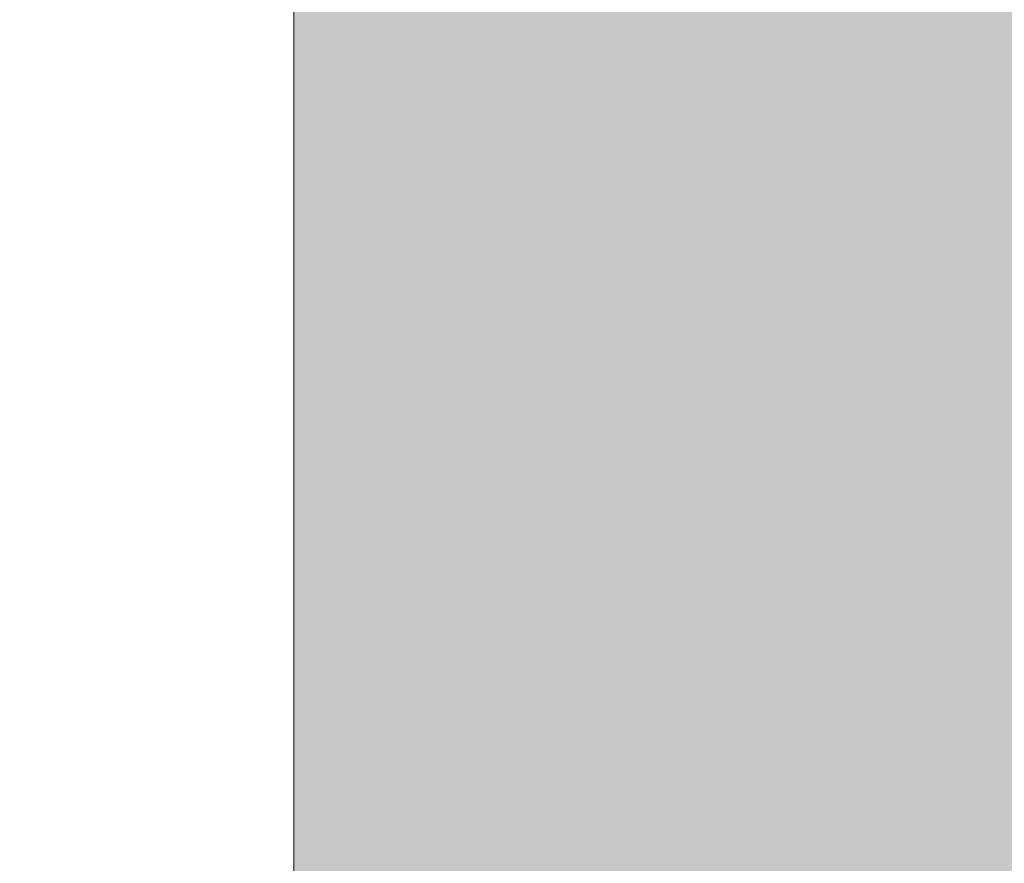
# Model space of a CAD drawing. Header units: millimetres. Extents: x -21522 to 77796, y -25697 to 15217.
# Tile 339 of 656: x -4324.07 to -4323.859, y 11843.714 to 11843.895. Entities that reach past the tile are written whole.
import ezdxf

# ---------------------------------------------------------------- set-up
doc = ezdxf.new("R2010")
doc.units = ezdxf.units.MM
doc.layers.add('A-WALL', color=113, linetype='Continuous', lineweight=13)
doc.layers.add('A-WALL-PATT', color=111, linetype='Continuous', lineweight=13)

msp = doc.modelspace()

# ---------------------------------------------------------------- hatches: boundary and pattern name
at = {"layer": 'A-WALL-PATT'}
h = msp.add_hatch(dxfattribs=at)
h.set_pattern_fill('FP_1', color=30, style=0, pattern_type=2)
h.set_pattern_definition([(45, (0, 0), (-112.2532, 112.2532), []), (45, (39.69, 0), (0, 224.5064), []), (45, (-39.69, 0), (0, 224.5064), [])])
h.paths.add_polyline_path([(-4324.01109, 85.94752), (-4324.01109, 181.71775), (-4339.01109, 181.71775), (-4339.01109, 85.94752)])
h.paths.add_polyline_path([(-4339.01109, 1741.71775), (-4324.01109, 1741.71775), (-4324.01109, 1980.48799), (-4339.01109, 1980.48799), (-4339.01109, 1781.71775)])
h.paths.add_polyline_path([(-4339.01109, 2042.48799), (-4324.01109, 2042.48799), (-4324.01109, 11540.97561), (-4339.01109, 11540.97561), (-4339.01109, 2176.20363)])
h.paths.add_polyline_path([(-4324.01109, 11585.97561), (-4324.01109, 11843.97561), (-4339.01109, 11843.97561), (-4338.61552, 11585.97561)])
h = msp.add_hatch(dxfattribs=at)
h.set_pattern_fill('FP_47', color=30, angle=-135, style=0, pattern_type=2)
h.set_pattern_definition([(315, (-4642.01, 5854.96), (177.7999, -88.8996), [15.715, -110.008]), (315, (-4564.224, 5821.624), (177.7999, -88.8996), [15.715, -110.008]), (315, (-4642.01, 5810.51), (177.7999, -88.8996), [15.715, -110.008]), (315, (-4564.22, 5777.174), (177.7999, -88.8996), [15.715, -110.008]), (341.565, (-4630.898, 5843.85), (355.59962, -88.89985), [35.141, -245.986]), (341.565, (-4597.56, 5832.736), (355.59962, -88.89985), [35.141, -245.986]), (341.565, (-4630.898, 5799.4), (355.59962, -88.89985), [35.141, -245.986]), (341.565, (-4597.56, 5788.286), (355.59962, -88.89985), [35.141, -245.986]), (45, (-4564.224, 5843.85), (-177.7999, -88.8996), [15.715, -110.008]), (45, (-4642.01, 5810.51), (-177.7999, -88.8996), [15.715, -110.008]), (45, (-4564.224, 5799.4), (-177.7999, -88.8996), [15.715, -110.008]), (45, (-4642.01, 5766.06), (-177.7999, -88.8996), [15.715, -110.008]), (18.435, (-4597.56, 5832.736), (-355.59962, -88.89985), [35.141, -245.986]), (18.435, (-4630.9, 5821.624), (-355.59962, -88.89985), [35.141, -245.986]), (18.435, (-4597.56, 5788.286), (-355.59962, -88.89985), [35.141, -245.986]), (18.435, (-4630.9, 5777.174), (-355.59962, -88.89985), [35.141, -245.986])])
h.paths.add_polyline_path([(-4276.01109, 133.94752), (-4276.01109, 181.71775), (-4324.01109, 181.71775), (-4324.01109, 133.94752)])
h.paths.add_polyline_path([(-4276.01109, 1741.71775), (-4276.01109, 1962.48799), (-4324.01109, 1962.48799), (-4324.01109, 1741.71775)])
h.paths.add_polyline_path([(-4324.01109, 2060.48799), (-4276.01109, 2060.48799), (-4276.01109, 11843.97561), (-4324.01109, 11843.97561), (-4324.01109, 11585.97561), (-4294.01109, 11585.97561), (-4294.01109, 11540.97561), (-4324.01109, 11540.97561), (-4324.01109, 2176.20363)])

# ---------------------------------------------------------------- linework, layer by layer
at = {"layer": 'A-WALL', "color": 30}
msp.add_line((-4324.01109, 11843.97561), (-4324.01109, 11585.97561), dxfattribs=at)

doc.saveas('drawing.dxf')
